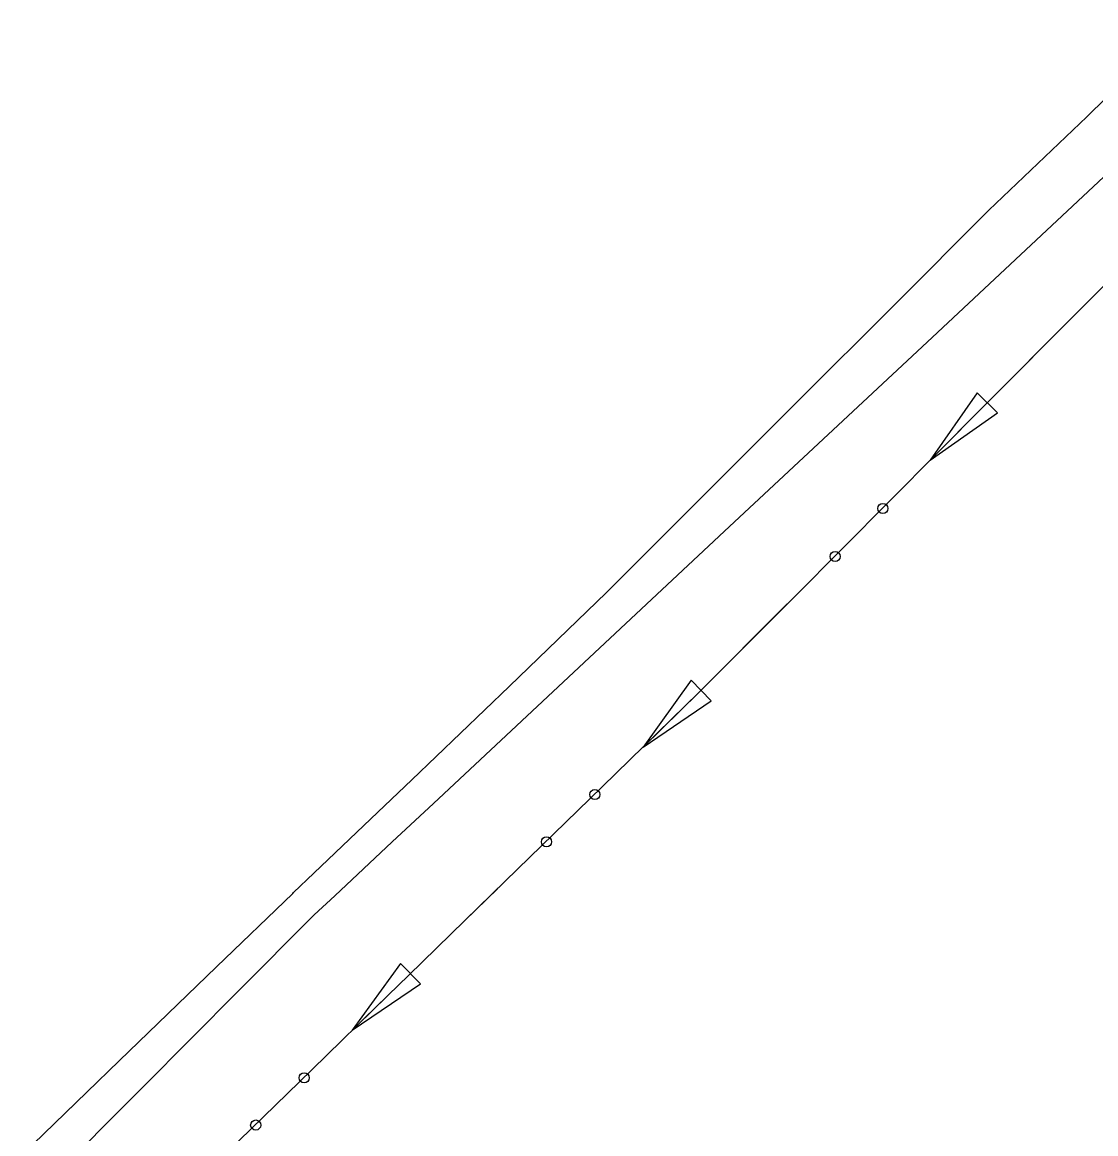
# Model space of a CAD drawing. Extents: x 1611108 to 1749517, y 619561 to 797725.
# Drawn here: x 1726086.8 to 1726166.2, y 770616.4 to 770698.6 of the extents above; entities that cross this region are included whole.
import ezdxf

# ---------------------------------------------------------------- set-up
doc = ezdxf.new("R2010")
doc.units = 0
doc.layers.add('R_Ditch', color=7, linetype='Continuous')
doc.layers.add('R_Proposed Const Limits', color=7, linetype='Continuous')

msp = doc.modelspace()

# ---------------------------------------------------------------- linework, layer by layer
at = {"layer": 'R_Ditch'}
for p, q in [((1726157.453, 770671.214), (1726153.972, 770666.215)), ((1726158.953, 770669.722), (1726157.453, 770671.214)), ((1726153.972, 770666.215), (1726158.953, 770669.722)), ((1726136.276, 770649.935), (1726132.717, 770644.99)), ((1726137.753, 770648.42), (1726136.276, 770649.935)), ((1726132.717, 770644.99), (1726137.753, 770648.42)), ((1726114.762, 770628.972), (1726111.202, 770624.028)), ((1726116.239, 770627.457), (1726114.762, 770628.972)), ((1726111.202, 770624.028), (1726116.239, 770627.457))]:
    msp.add_line(p, q, dxfattribs=at)
for points in [[(1726168.351, 770688.611), (1726161.045, 770681.784), (1726153.738, 770674.956), (1726146.432, 770668.128), (1726139.125, 770661.3), (1726131.819, 770654.473), (1726124.512, 770647.645), (1726117.206, 770640.817), (1726114.157, 770637.968), (1726109.899, 770633.989), (1726108.373, 770632.563), (1726108.316, 770632.508), (1726102.79, 770626.948), (1726095.733, 770619.85), (1726088.676, 770612.753)], [(1726101.03, 770614.12), (1726108.196, 770621.1), (1726113.808, 770626.566), (1726113.866, 770626.622), (1726115.362, 770628.08), (1726119.537, 770632.147), (1726122.527, 770635.06), (1726129.692, 770642.042), (1726136.856, 770649.023), (1726143.92, 770656.113), (1726150.98, 770663.208), (1726158.039, 770670.303), (1726165.098, 770677.399), (1726172.156, 770684.495)], [(1726164.551, 770676.849), (1726158.039, 770670.303), (1726153.972, 770666.215)], [(1726164.578, 770676.876), (1726164.551, 770676.849)], [(1726143.364, 770655.555), (1726136.856, 770649.023), (1726132.717, 770644.99)], [(1726143.391, 770655.582), (1726143.365, 770655.556)], [(1726121.947, 770634.495), (1726119.537, 770632.147), (1726115.362, 770628.08), (1726113.866, 770626.622), (1726113.808, 770626.566), (1726111.202, 770624.028)], [(1726121.974, 770634.521), (1726121.947, 770634.495)]]:
    msp.add_lwpolyline(points, dxfattribs=at)
for centre in [(1726150.466, 770662.641), (1726146.933, 770659.089), (1726129.157, 770641.47), (1726125.569, 770637.974), (1726107.642, 770620.509), (1726104.053, 770617.014)]:
    msp.add_circle(centre, 0.375, dxfattribs=at)
at = {"layer": 'R_Proposed Const Limits'}
msp.add_lwpolyline([(1726086.771, 770614.813), (1726093.953, 770621.777), (1726101.161, 770628.711), (1726106.788, 770634.16), (1726106.846, 770634.215), (1726108.357, 770635.658), (1726112.571, 770639.683), (1726115.596, 770642.559), (1726122.822, 770649.474), (1726130.003, 770656.436), (1726137.089, 770663.503), (1726144.169, 770670.576), (1726151.247, 770677.65), (1726158.325, 770684.725), (1726165.571, 770691.619), (1726172.707, 770698.631)], dxfattribs=at)

doc.saveas('drawing.dxf')
